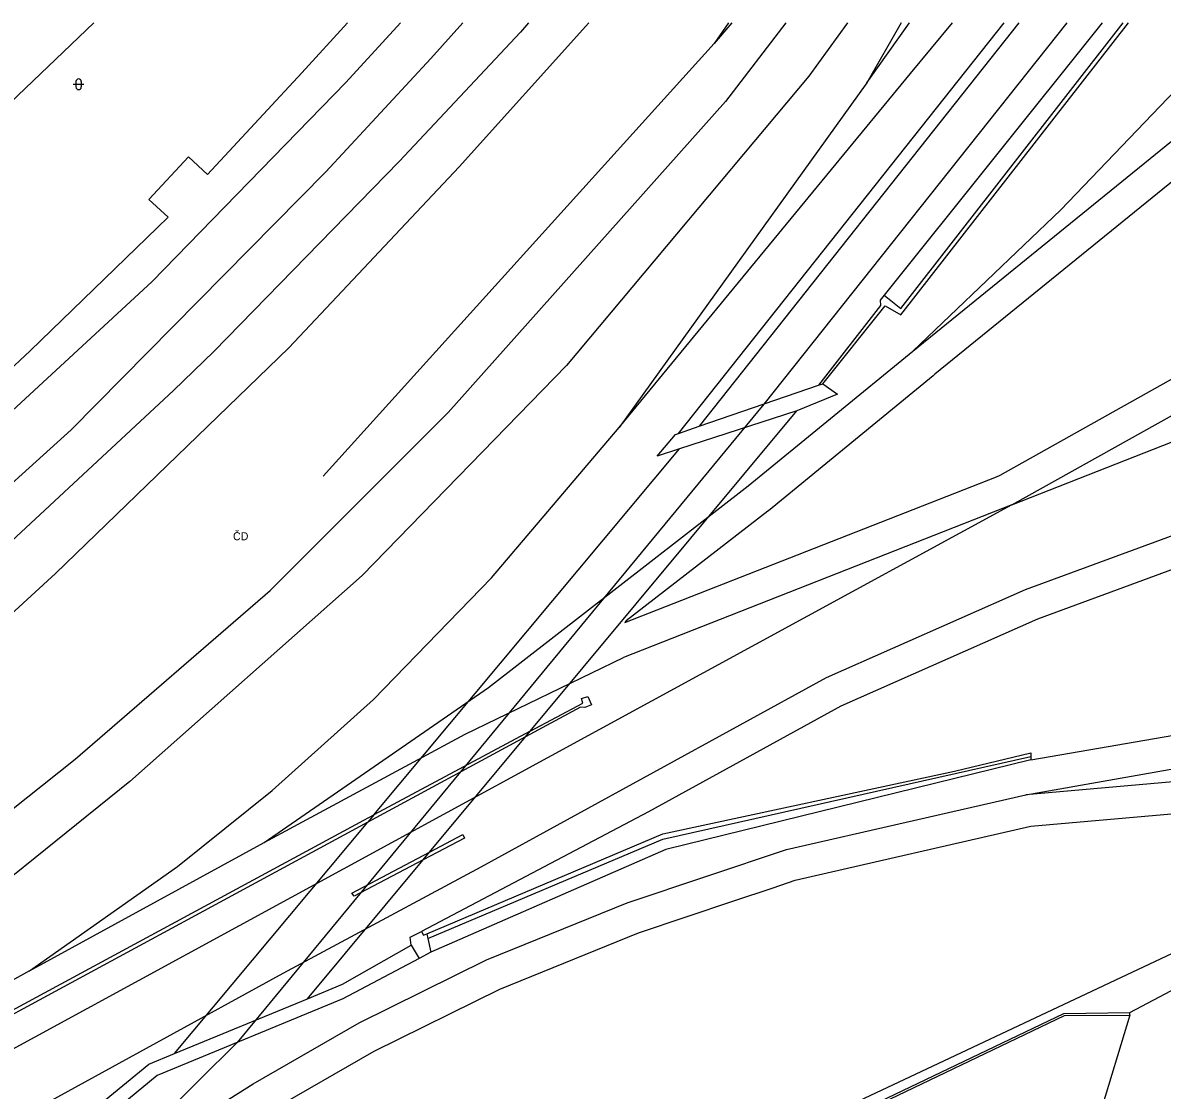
# Model space of a CAD drawing. Extents: x -595546 to -593986, y -1160845 to -1159202.
# Drawn here: x -595376.4 to -595269.6, y -1159304.2 to -1159204.1 of the extents above; entities that cross this region are included whole.
import ezdxf

# ---------------------------------------------------------------- set-up
doc = ezdxf.new("R2010")
doc.units = 0
for name, color, linetype in [('Level 36', 7, 'Continuous'), ('TM - CD - osa koleji', 7, 'Continuous'), ('TM - letecke snimky - pomocna linie', 7, 'Continuous'), ('TM - plot drateny_ kovovy - VP', 7, 'Continuous'), ('TM - plot zdeny_ ohradni zed - VP', 7, 'Continuous'), ('TM - podezdivka plotu - VP', 7, 'Continuous'), ('TM - popis objektu', 7, 'Continuous'), ('TM - rozhrani ploch obecne - VP', 7, 'Continuous')]:
    doc.layers.add(name, color=color, linetype=linetype)

msp = doc.modelspace()

# ---------------------------------------------------------------- linework, layer by layer
at = {"layer": 'Level 36'}
for p, q in [((-595371.43, -1159209.65), (-595371.43, -1159210.15)), ((-595370.93, -1159209.65), (-595370.93, -1159210.15)), ((-595371.68, -1159209.9), (-595370.68, -1159209.9))]:
    msp.add_line(p, q, dxfattribs=at)
for centre, start, end in [((-595371.18, -1159209.65), 0, 180), ((-595371.18, -1159210.15), 180, 0)]:
    msp.add_arc(centre, 0.25, start, end, dxfattribs=at)
at = {"layer": 'TM - CD - osa koleji'}
for points in [[(-595323.36, -1159204.13), (-595335.5, -1159217.63), (-595351.46, -1159234.59), (-595373.35, -1159255.76), (-595390.13, -1159271.13), (-595412.45, -1159288.71), (-595434.06, -1159305.44), (-595439.12, -1159309.1)], [(-595329.01, -1159204.13), (-595329.76, -1159205.01), (-595341.14, -1159217.13), (-595358.5, -1159234.94), (-595362.27, -1159238.61), (-595390.45, -1159264.77), (-595411.51, -1159282.17), (-595435.91, -1159301.68), (-595437.32, -1159302.52)], [(-595435.16, -1159295.1), (-595424.76, -1159287.65), (-595406.78, -1159272.98), (-595388.01, -1159256.86), (-595371.88, -1159242.3), (-595347.99, -1159218.1), (-595338.17, -1159207.48), (-595335.17, -1159204.13)], [(-595340.99, -1159204.13), (-595346.14, -1159209.73), (-595364.27, -1159228.39), (-595397.1, -1159258.66), (-595412.07, -1159271.18), (-595425.62, -1159282.02), (-595433, -1159287.66)], [(-595310.25, -1159204.13), (-595311.61, -1159206.08)], [(-595309.96, -1159204.13), (-595311.61, -1159206.08)], [(-595304.9, -1159204.13), (-595310.53, -1159211.5)], [(-595278.55, -1159204.13), (-595306.95, -1159239.87)], [(-595299.1, -1159204.13), (-595302.72, -1159209.12)], [(-595294.07, -1159204.13), (-595297.3, -1159209.77)], [(-595297.3, -1159209.77), (-595293.28, -1159204.13)], [(-595293.19, -1159208.9), (-595289.27, -1159204.13)], [(-595279.11, -1159221.68), (-595267.66, -1159209.73), (-595262.89, -1159204.13)], [(-595311.61, -1159206.08), (-595348.25, -1159246.62)], [(-595302.72, -1159209.12), (-595325.46, -1159236.26), (-595344.61, -1159255.94), (-595366.39, -1159275.26), (-595386.24, -1159291.25), (-595407.15, -1159306.36), (-595428.66, -1159319.65)], [(-595320.5, -1159242.07), (-595293.19, -1159208.9)], [(-595297.3, -1159209.77), (-595320.5, -1159242.07)], [(-595438.81, -1159320.73), (-595418.04, -1159307.76), (-595395.55, -1159292.3), (-595371.49, -1159273.15), (-595353.21, -1159257.34), (-595336.53, -1159240.65), (-595310.53, -1159211.5)], [(-595292.98, -1159234.91), (-595264.92, -1159212.15)], [(-595292.98, -1159234.91), (-595279.11, -1159221.68)], [(-595332.76, -1159266.44), (-595308.42, -1159247.55), (-595292.98, -1159234.91)], [(-595283.69, -1159249.33), (-595259.23, -1159235.66)], [(-595301.06, -1159265.51), (-595282.42, -1159257.25), (-595259.05, -1159248.65), (-595239.38, -1159241.97), (-595219.26, -1159236.64)], [(-595306.95, -1159239.87), (-595356.32, -1159299.72)], [(-595283.69, -1159249.33), (-595259.77, -1159239.9)], [(-595361.9, -1159283.24), (-595353.04, -1159276.1), (-595343.55, -1159267.58), (-595332.49, -1159256.16), (-595320.5, -1159242.07)], [(-595283.69, -1159249.33), (-595380.2, -1159301.87)], [(-595283.69, -1159249.33), (-595320.1, -1159263.64)], [(-595353.78, -1159280.97), (-595334.94, -1159270.83), (-595320.1, -1159263.64)], [(-595333.45, -1159283.27), (-595301.06, -1159265.51)], [(-595353.78, -1159280.97), (-595332.76, -1159266.44)], [(-595282.4, -1159276.5), (-595249.14, -1159270.64)], [(-595233.17, -1159272.16), (-595282.4, -1159276.5)], [(-595362.24, -1159308.3), (-595354.8, -1159303.59), (-595344.87, -1159297.88), (-595332.93, -1159291.99), (-595319.75, -1159286.64), (-595304.82, -1159281.63), (-595282.4, -1159276.5)], [(-595375.77, -1159293), (-595353.78, -1159280.97)], [(-595375.77, -1159293), (-595361.9, -1159283.24)], [(-595375.7, -1159306.24), (-595351.99, -1159293.22), (-595333.45, -1159283.27)], [(-595375.77, -1159293), (-595400.57, -1159306.75)], [(-595376.31, -1159318.15), (-595367.27, -1159310.61), (-595356.32, -1159299.72)]]:
    msp.add_lwpolyline(points, dxfattribs=at)
at = {"layer": 'TM - letecke snimky - pomocna linie'}
for points in [[(-595345.98, -1159204.13), (-595350.25, -1159208.81), (-595359.09, -1159218.36), (-595360.89, -1159216.7), (-595364.59, -1159220.69), (-595362.79, -1159222.35), (-595375.72, -1159234.87), (-595388.48, -1159246.79), (-595389.58, -1159245.61), (-595392.78, -1159248.59), (-595391.68, -1159249.77), (-595399.08, -1159256.41), (-595408.65, -1159264.41), (-595413.76, -1159268.44), (-595414.68, -1159267.28), (-595418.74, -1159270.48), (-595417.82, -1159271.64), (-595418.83, -1159272.44)], [(-595247.2, -1159204.13), (-595263.01, -1159214.47), (-595263.27, -1159214.67), (-595263.41, -1159214.76), (-595290.91, -1159237.08), (-595291.07, -1159237.22), (-595306.52, -1159249.87), (-595306.58, -1159249.92), (-595319.84, -1159260.21), (-595319.97, -1159260.36)], [(-595319.97, -1159260.36), (-595285.14, -1159246.69), (-595284.79, -1159246.53), (-595260.98, -1159233.21), (-595260.68, -1159233.02), (-595238.53, -1159217.12), (-595238.29, -1159216.93), (-595224.42, -1159204.55), (-595223.96, -1159204.13)], [(-595084.31, -1159231.39), (-595109.29, -1159231.14), (-595109.54, -1159231.16), (-595124.08, -1159231.76), (-595127.91, -1159231.92), (-595146.3, -1159231.89), (-595146.6, -1159231.91), (-595146.81, -1159231.92), (-595160.51, -1159232.03), (-595160.58, -1159232.03), (-595185.53, -1159234.39), (-595202.05, -1159236.87), (-595204.98, -1159237.35), (-595209.15, -1159238.03), (-595218.52, -1159239.55), (-595218.78, -1159239.61), (-595238.51, -1159244.84), (-595258.05, -1159251.48), (-595281.29, -1159260.03), (-595299.73, -1159268.2), (-595317.76, -1159278.09), (-595339.04, -1159289.31)], [(-595281.91, -1159273.23), (-595249.67, -1159267.68), (-595243.11, -1159265.79), (-595218.2, -1159258.64), (-595218.12, -1159258.62), (-595201.38, -1159254.27), (-595201.16, -1159254.22), (-595123.17, -1159240.08), (-595084.31, -1159231.39)], [(-595431.23, -1159349.93), (-595427.27, -1159356.11), (-595421.98, -1159353.09), (-595417.72, -1159350.17), (-595374.81, -1159320.75), (-595374.61, -1159320.62), (-595374.39, -1159320.46), (-595360.58, -1159310.8), (-595353.25, -1159306.16), (-595343.46, -1159300.53), (-595331.7, -1159294.73), (-595318.71, -1159289.45), (-595309.75, -1159286.45), (-595306.08, -1159285.22), (-595304.01, -1159284.52), (-595281.91, -1159279.46), (-595232.77, -1159275.13), (-595158.82, -1159262.62), (-595102.19, -1159248.74)]]:
    msp.add_lwpolyline(points, dxfattribs=at)
at = {"layer": 'TM - plot drateny_ kovovy - VP'}
for points in [[(-595369.75, -1159204.13), (-595392.61, -1159225.99)], [(-595272.63, -1159296.9), (-595254.35, -1159287.26)]]:
    msp.add_lwpolyline(points, dxfattribs=at)
at = {"layer": 'TM - plot zdeny_ ohradni zed - VP'}
for points in [[(-595301.78, -1159308.22), (-595278.77, -1159297.2), (-595272.64, -1159297.15)], [(-595272.64, -1159297.15), (-595272.63, -1159296.9)]]:
    msp.add_lwpolyline(points, dxfattribs=at)
at = {"layer": 'TM - podezdivka plotu - VP'}
msp.add_lwpolyline([(-595340.44, -1159326.88), (-595301.81, -1159308.01), (-595278.82, -1159297), (-595272.63, -1159296.9)], dxfattribs=at)
at = {"layer": 'TM - rozhrani ploch obecne - VP'}
for points in [[(-595314.96, -1159242.62), (-595284.41, -1159204.13)], [(-595283.04, -1159204.13), (-595313.01, -1159241.95)], [(-595301.41, -1159237.98), (-595295.58, -1159230.67), (-595294.11, -1159231.5), (-595272.76, -1159204.13)], [(-595275.22, -1159204.13), (-595295.68, -1159229.67)], [(-595295.68, -1159229.67), (-595294.12, -1159230.92), (-595273.27, -1159204.13)], [(-595295.68, -1159229.67), (-595296.05, -1159230.13), (-595296.02, -1159230.62), (-595301.81, -1159238.11)], [(-595313.01, -1159241.95), (-595301.81, -1159238.11)], [(-595301.41, -1159237.98), (-595300.04, -1159238.96), (-595303.84, -1159240.52)], [(-595301.81, -1159238.11), (-595301.41, -1159237.98)], [(-595328.84, -1159270.53), (-595303.84, -1159240.52)], [(-595303.84, -1159240.52), (-595314.84, -1159244.07)], [(-595314.84, -1159244.07), (-595316.94, -1159244.75), (-595315.23, -1159242.72), (-595314.96, -1159242.62)], [(-595314.96, -1159242.62), (-595313.01, -1159241.95)], [(-595343.49, -1159278.38), (-595314.84, -1159244.07)], [(-595323.92, -1159267.9), (-595324.04, -1159267.47), (-595323.44, -1159267.29), (-595323.11, -1159268.07), (-595323.72, -1159268.33), (-595324.13, -1159268.28), (-595329.3, -1159271.08)], [(-595328.84, -1159270.53), (-595323.92, -1159267.9)], [(-595328.84, -1159270.53), (-595343.49, -1159278.38)], [(-595329.3, -1159271.08), (-595328.84, -1159270.53)], [(-595329.3, -1159271.08), (-595344.07, -1159279.08)], [(-595338.29, -1159281.88), (-595329.3, -1159271.08)], [(-595338.54, -1159289.54), (-595316.42, -1159280.15), (-595289.07, -1159274.28), (-595281.92, -1159272.56), (-595281.91, -1159272.9)], [(-595338.44, -1159289.99), (-595316.42, -1159280.65), (-595281.91, -1159272.9)], [(-595281.91, -1159273.23), (-595316.14, -1159281.63), (-595338.16, -1159291.27)], [(-595281.91, -1159272.9), (-595281.91, -1159273.23)], [(-595344.07, -1159279.08), (-595383.56, -1159300.45), (-595383.6, -1159300.03), (-595344.44, -1159278.89), (-595343.49, -1159278.38)], [(-595362.18, -1159300.77), (-595344.07, -1159279.08)], [(-595343.49, -1159278.38), (-595344.07, -1159279.08)], [(-595335.02, -1159280.56), (-595338.89, -1159282.6)], [(-595338.29, -1159281.88), (-595335.15, -1159280.22), (-595335.02, -1159280.56)], [(-595338.89, -1159282.6), (-595345.36, -1159286.01), (-595345.58, -1159285.74), (-595338.29, -1159281.88)], [(-595338.89, -1159282.6), (-595338.29, -1159281.88)], [(-595349.73, -1159295.62), (-595338.89, -1159282.6)], [(-595275.09, -1159294.38), (-595256.29, -1159285.55)], [(-595340.01, -1159290.6), (-595340.1, -1159289.85), (-595339.04, -1159289.31)], [(-595339.04, -1159289.31), (-595338.84, -1159289.66), (-595338.54, -1159289.54)], [(-595338.54, -1159289.54), (-595338.44, -1159289.99)], [(-595349.73, -1159295.62), (-595346.45, -1159294.26), (-595340.01, -1159290.6)], [(-595340.01, -1159290.6), (-595339.26, -1159291.86)], [(-595338.44, -1159289.99), (-595338.16, -1159291.27)], [(-595339.26, -1159291.86), (-595346.4, -1159295.63), (-595363.82, -1159302.81), (-595370.44, -1159308.3)], [(-595338.16, -1159291.27), (-595339.26, -1159291.86)], [(-595324.19, -1159317.51), (-595275.09, -1159294.38)], [(-595362.18, -1159300.77), (-595349.73, -1159295.62)], [(-595272.64, -1159297.15), (-595281.16, -1159325.28)], [(-595371.21, -1159307.21), (-595364.6, -1159301.77), (-595362.18, -1159300.77)]]:
    msp.add_lwpolyline(points, dxfattribs=at)

# ---------------------------------------------------------------- texts
at = {"layer": 'TM - popis objektu'}
msp.add_text('ČD', height=0.75, dxfattribs=at).set_placement((-595356.71, -1159252.64))

doc.saveas('drawing.dxf')
